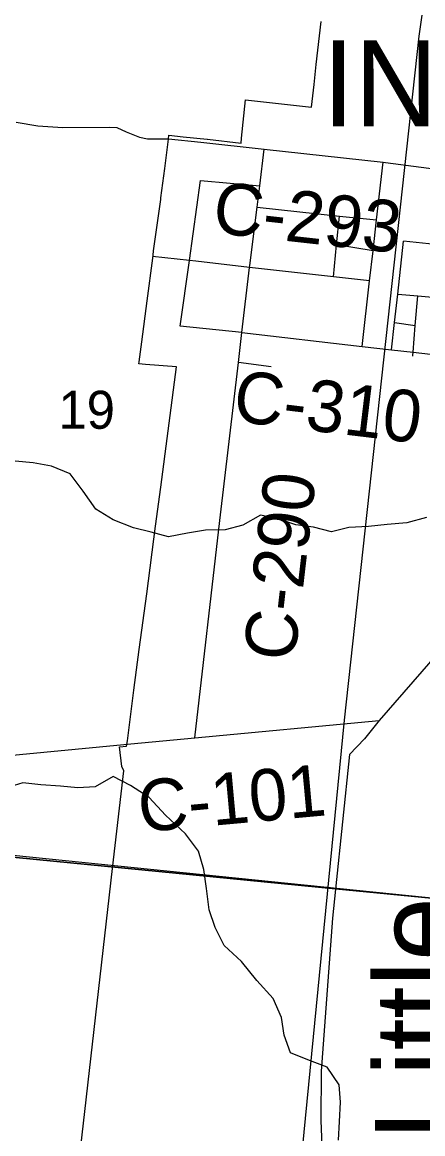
# Model space of a CAD drawing. Extents: x 0 to 34, y 0 to 22.
# Drawn here: x 6.155 to 6.375, y 19.556 to 20.168 of the extents above; entities that cross this region are included whole.
import ezdxf

# ---------------------------------------------------------------- set-up
doc = ezdxf.new("R2010")
doc.units = 0
for name, color, linetype in [('GM_X_City_Street', 7, 'Continuous'), ('GM_X_Corporation', 7, 'Continuous'), ('GM_X_Corporation_Text', 7, 'Continuous'), ('GM_X_County_Road', 7, 'Continuous'), ('GM_X_County_Road_Text', 7, 'Continuous'), ('GM_X_Major_River_Text', 7, 'Continuous'), ('GM_X_Minor_River', 7, 'Continuous'), ('GM_X_Rail_Line', 7, 'Continuous'), ('GM_X_Section', 7, 'Continuous'), ('GM_X_Section_Text', 7, 'Continuous'), ('GM_X_State_Route', 7, 'Continuous'), ('GM_X_Township_Road', 7, 'Continuous')]:
    doc.layers.add(name, color=color, linetype=linetype)

msp = doc.modelspace()

# ---------------------------------------------------------------- linework, layer by layer
at = {"layer": 'GM_X_City_Street'}
for points in [[(6.17838, 19.47021), (6.1896, 19.56824), (6.2049, 19.70201), (6.21105, 19.75577), (6.20996, 19.75807), (6.20866, 19.76891), (6.2126, 19.76937), (6.213, 19.7722), (6.21662, 19.80009), (6.21953, 19.82243), (6.22361, 19.8532), (6.22853, 19.89041), (6.23133, 19.91185), (6.24, 19.97803), (6.22288, 19.97936), (6.21925, 19.97964), (6.21939, 19.98075), (6.22087, 19.99183), (6.22388, 20.01445), (6.227, 20.03784), (6.22717, 20.03958), (6.22739, 20.04188), (6.23132, 20.0702), (6.23144, 20.07105), (6.23353, 20.08725), (6.23562, 20.10342), (6.23584, 20.10554), (6.24372, 20.1047), (6.25696, 20.1033), (6.257, 20.1033), (6.2755, 20.10125), (6.27577, 20.10384), (6.27802, 20.125), (6.31423, 20.12093), (6.31566, 20.13348), (6.31692, 20.14441), (6.31965, 20.1681)], [(6.15178, 20.11276), (6.16369, 20.11075), (6.17752, 20.10984), (6.20296, 20.10996), (6.20712, 20.10985), (6.21238, 20.10744), (6.2197, 20.10441), (6.22405, 20.10354), (6.23562, 20.10363), (6.2534, 20.10169)]]:
    msp.add_lwpolyline(points, dxfattribs=at)
at = {"layer": 'GM_X_Corporation'}
for points in [[(5.43226, 19.77875), (6.32743, 19.69086), (6.43909, 19.6799), (6.44745, 19.70059), (6.47425, 19.74809), (6.57081, 19.84384), (6.62479, 19.94035), (6.6725, 19.98366), (6.72231, 20.02185), (6.73923, 20.06935), (6.75063, 20.11704), (6.77249, 20.16568), (6.77819, 20.26107)], [(6.4431, 19.55544), (6.42294, 19.60331), (6.42788, 19.65215), (6.43909, 19.6799), (6.32743, 19.69086), (5.43226, 19.77875)]]:
    msp.add_lwpolyline(points, dxfattribs=at)
at = {"layer": 'GM_X_County_Road'}
for points in [[(6.25005, 19.7739), (6.26386, 19.89351), (6.27407, 19.98046), (6.276, 19.99692), (6.28022, 20.03282), (6.28034, 20.03391), (6.28431, 20.06588), (6.28577, 20.07762), (6.28828, 20.09787)], [(6.2534, 20.10169), (6.28828, 20.09787), (6.35359, 20.09073), (6.35505, 20.09057), (6.39419, 20.08536), (6.4245, 20.08133)], [(6.276, 19.99692), (6.34221, 19.98931), (6.35818, 19.98748), (6.37011, 19.98611), (6.41145, 19.98135), (6.43346, 19.97902), (6.48147, 19.97355)], [(6.21495, 19.77057), (6.25005, 19.7739), (6.35145, 19.78351)], [(6.13623, 19.76311), (6.21495, 19.77057)]]:
    msp.add_lwpolyline(points, dxfattribs=at)
at = {"layer": 'GM_X_Minor_River'}
for points in [[(6.3775, 19.89523), (6.36664, 19.89219), (6.35597, 19.89124), (6.34568, 19.89029), (6.33482, 19.88972), (6.32529, 19.88725), (6.31538, 19.88991), (6.30567, 19.89105), (6.29595, 19.89448), (6.28623, 19.89638), (6.27651, 19.89086), (6.26679, 19.88839), (6.25593, 19.8882), (6.24602, 19.88649), (6.23554, 19.88459), (6.22601, 19.88706), (6.21629, 19.88953), (6.20524, 19.89391), (6.19571, 19.89981), (6.18866, 19.9097), (6.18161, 19.91921), (6.17132, 19.92339), (6.16122, 19.92529), (6.15131, 19.92624)], [(6.32915, 19.55251), (6.32972, 19.56278), (6.33029, 19.57343), (6.32953, 19.58294), (6.32286, 19.59264), (6.31218, 19.59664), (6.30266, 19.60044), (6.29922, 19.61033), (6.2977, 19.62003), (6.29312, 19.63049), (6.28417, 19.64038), (6.27578, 19.65084), (6.26625, 19.65959), (6.26129, 19.66948), (6.25805, 19.67918), (6.25653, 19.69097), (6.255, 19.70143), (6.25214, 19.71151), (6.2449, 19.72102), (6.23404, 19.73129), (6.22489, 19.74099), (6.21479, 19.74765), (6.20526, 19.7526), (6.19535, 19.74689), (6.18582, 19.74632), (6.17629, 19.74727), (6.16543, 19.74803), (6.15552, 19.74917), (6.146, 19.74613)]]:
    msp.add_lwpolyline(points, dxfattribs=at)
at = {"layer": 'GM_X_Rail_Line'}
msp.add_lwpolyline([(6.30675, 19.52121), (6.33234, 19.78369), (6.37343, 20.16014), (6.39139, 20.28676), (6.39598, 20.33291), (6.39469, 20.36321), (6.38953, 20.39158), (6.37729, 20.42253), (6.35849, 20.45232), (6.31303, 20.51268)], dxfattribs=at)
at = {"layer": 'GM_X_Section'}
msp.add_lwpolyline([(5.98888, 20.23965), (6.57479, 20.17408), (6.53576, 19.81452), (6.53419, 19.81301), (6.51594, 19.8004), (6.49801, 19.78545), (6.48222, 19.77393), (6.46855, 19.76197), (6.45874, 19.75002), (6.44934, 19.73038), (6.4391, 19.70818), (6.43355, 19.69324), (6.43532, 19.6824), (6.43432, 19.68006), (5.94132, 19.73044)], close=True, dxfattribs=at)
at = {"layer": 'GM_X_State_Route'}
for points in [[(6.38352, 19.82024), (6.35145, 19.78351)], [(6.35145, 19.78351), (6.34339, 19.77343), (6.3352, 19.76468), (6.32755, 19.6906), (6.32589, 19.6746), (6.31951, 19.59047), (6.31938, 19.56328), (6.31988, 19.54957), (6.31955, 19.53818), (6.31576, 19.5241)]]:
    msp.add_lwpolyline(points, dxfattribs=at)
at = {"layer": 'GM_X_Township_Road'}
for p, q in [((6.25326, 20.08058), (6.28577, 20.07762)), ((6.42802, 20.04046), (6.36495, 20.04719)), ((6.3481, 20.04184), (6.32802, 20.04519)), ((6.24713, 20.03656), (6.22676, 20.03886)), ((6.276, 19.99692), (6.2421, 20.00047)), ((6.35988, 20.0025), (6.37133, 20.00085)), ((6.29202, 19.97813), (6.27407, 19.98046))]:
    msp.add_line(p, q, dxfattribs=at)
for points in [[(6.34221, 19.98931), (6.34625, 20.02536), (6.3481, 20.04184), (6.35002, 20.05892), (6.35359, 20.09073)], [(6.2421, 20.00047), (6.24713, 20.03656), (6.25326, 20.08058)], [(6.28431, 20.06588), (6.32958, 20.06108), (6.35002, 20.05892)], [(6.32628, 20.02762), (6.32802, 20.04519), (6.32958, 20.06108)], [(6.35818, 19.98748), (6.35988, 20.0025), (6.36166, 20.01815), (6.36495, 20.04719)], [(6.34625, 20.02536), (6.32628, 20.02762), (6.28022, 20.03282), (6.25066, 20.03616), (6.24713, 20.03656)], [(6.36166, 20.01815), (6.37268, 20.01713), (6.389, 20.01561), (6.40265, 20.01508), (6.4159, 20.01342), (6.42212, 20.01174), (6.43056, 20.0118), (6.43995, 20.01186), (6.44604, 20.0119), (6.45477, 20.01225), (6.46292, 20.01167), (6.48958, 20.00868), (6.4945, 20.00813)], [(6.36993, 19.98387), (6.36998, 19.98453), (6.37011, 19.98611), (6.37133, 20.00085), (6.37268, 20.01713)]]:
    msp.add_lwpolyline(points, dxfattribs=at)

# ---------------------------------------------------------------- texts
at = {"layer": 'GM_X_Corporation_Text'}
msp.add_text('INDIAN HILL', height=0.0473485, rotation=0.00001, dxfattribs=at).set_placement((6.32033, 20.1104))
at = {"layer": 'GM_X_County_Road_Text'}
for s, rotation, p in [('C-293', 353.66016, (6.25917, 20.05197)), ('C-310', 353.12076, (6.27033, 19.94828)), ('C-290', 83.38703, (6.3049, 19.81535)), ('C-101', 5.24519, (6.22012, 19.72185))]:
    msp.add_text(s, height=0.028409, rotation=rotation, dxfattribs=at).set_placement(p)
at = {"layer": 'GM_X_Major_River_Text'}
msp.add_text('Little', height=0.047335, rotation=90.0081, dxfattribs=at).set_placement((6.39652, 19.55253))
at = {"layer": 'GM_X_Section_Text'}
msp.add_text('19', height=0.020928, rotation=0.00001, dxfattribs=at).set_placement((6.17504, 19.94398))

doc.saveas('drawing.dxf')
